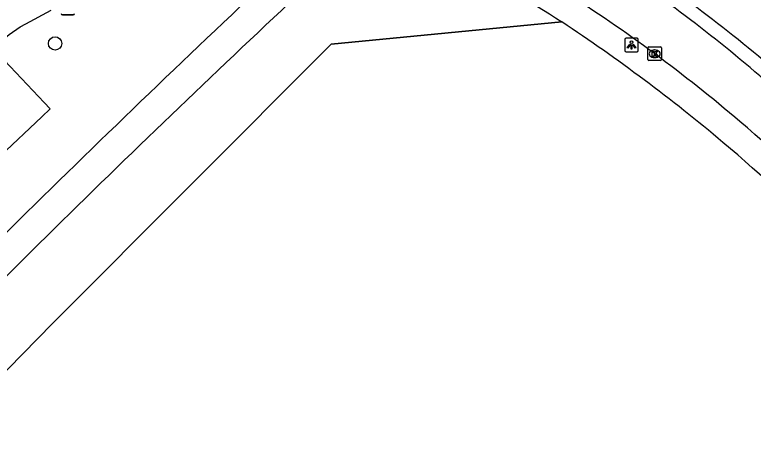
# Model space of a CAD drawing. Extents: x 158797 to 159887, y 384318 to 385255.
# Drawn here: x 159232.9 to 159287.1, y 385178.4 to 385209.6 of the extents above; entities that cross this region are included whole.
import ezdxf

# ---------------------------------------------------------------- set-up
doc = ezdxf.new("R2010")
doc.units = 0
for name, color, linetype in [('IMGEO_Afsluitpaal', 7, 'Continuous'), ('IMGEO_Berm_groen', 7, 'Continuous'), ('IMGEO_Boom', 7, 'Continuous'), ('IMGEO_Fietspad_gesloten', 7, 'Continuous'), ('IMGEO_Hek', 7, 'Continuous'), ('IMGEO_Kolk', 7, 'Continuous'), ('IMGEO_Lichtpunt', 7, 'Continuous'), ('IMGEO_Parkeervlak_open', 7, 'Continuous'), ('IMGEO_Rijbaan_lokaal_gesloten', 7, 'Continuous'), ('IMGEO_Rijbaan_lokaal_open', 7, 'Continuous'), ('IMGEO_Voetpad_open', 7, 'Continuous')]:
    doc.layers.add(name, color=color, linetype=linetype)

msp = doc.modelspace()

# ---------------------------------------------------------------- linework, layer by layer
at = {"layer": 'IMGEO_Afsluitpaal'}
for p, q in [((159237.23, 385209.616), (159236.44, 385209.616)), ((159236.44, 385209.616), (159237.23, 385209.616))]:
    msp.add_line(p, q, dxfattribs=at)
for centre, start, end in [((159236.44, 385209.716), 180, 270), ((159236.44, 385209.716), 180, 270), ((159237.23, 385209.716), 270, 0), ((159237.23, 385209.716), 270, 0)]:
    msp.add_arc(centre, 0.1, start, end, dxfattribs=at)
at = {"layer": 'IMGEO_Berm_groen'}
msp.add_lwpolyline([(159273.06, 385209.092), (159256.152, 385207.464), (159235.717, 385186.968), (159227.01, 385178.109), (159209.26, 385158.099), (159192.739, 385136.789), (159187.72, 385129.9)], dxfattribs=at)
at = {"layer": 'IMGEO_Boom'}
msp.add_circle((159235.896, 385207.514), 0.489, dxfattribs=at)
at = {"layer": 'IMGEO_Fietspad_gesloten'}
for centre, radius, start, end in [((159223.251, 385130.963), 98.178, 48.5151, 57.25167), ((159211.783, 385114.7), 114.502, 49.51282, 57.53696), ((159176.864, 385073.329), 168.639, 41.77551, 49.61605)]:
    msp.add_arc(centre, radius, start, end, dxfattribs=at)
at = {"layer": 'IMGEO_Hek'}
for points in [[(159235.717, 385186.968), (159256.152, 385207.464), (159273.06, 385209.092)], [(159153.359, 384941.51), (159150.399, 384957.609), (159141, 384963.539), (159137.019, 384980.94), (159133.839, 384985.25), (159147.589, 384997.369), (159157.45, 385008.13), (159161.829, 385013.789), (159170.019, 385025.489), (159207.92, 385081.38), (159212.01, 385087.95), (159216.48, 385096.14), (159221.549, 385107.19), (159187.72, 385129.9), (159192.739, 385136.789), (159209.26, 385158.099), (159227.01, 385178.109), (159235.717, 385186.968)]]:
    msp.add_lwpolyline(points, dxfattribs=at)
at = {"layer": 'IMGEO_Kolk'}
for p, q in [((159279.377, 385206.328), (159279.377, 385207.18)), ((159279.452, 385207.254), (159280.304, 385207.254)), ((159279.865, 385207.034), (159279.89, 385207.034)), ((159280.378, 385207.18), (159280.378, 385206.328)), ((159279.888, 385206.474), (159279.863, 385206.474)), ((159280.304, 385206.254), (159279.452, 385206.254))]:
    msp.add_line(p, q, dxfattribs=at)
for points in [[(159279.377, 385206.328), (159279.377, 385207.18)], [(159279.452, 385207.254), (159280.304, 385207.254)], [(159279.698, 385206.954), (159279.821, 385206.954), (159279.821, 385206.803), (159279.951, 385206.954), (159280.115, 385206.954), (159279.969, 385206.803), (159280.122, 385206.554), (159279.97, 385206.554), (159279.885, 385206.718), (159279.821, 385206.651), (159279.821, 385206.554), (159279.698, 385206.554), (159279.698, 385206.954)], [(159280.378, 385207.18), (159280.378, 385206.328)], [(159280.304, 385206.254), (159279.452, 385206.254)]]:
    msp.add_lwpolyline(points, dxfattribs=at)
for centre, start, end in [((159279.454, 385207.178), 91.552, 178.448), ((159279.454, 385207.178), 91.552, 178.448), ((159280.302, 385207.178), 1.552, 88.448), ((159280.302, 385207.178), 1.552, 88.448), ((159279.454, 385206.33), 181.552, 268.448), ((159279.454, 385206.33), 181.552, 268.448), ((159280.302, 385206.33), 271.552, 358.448), ((159280.302, 385206.33), 271.552, 358.448)]:
    msp.add_arc(centre, 0.0765, start, end, dxfattribs=at)
for centre, major_axis, ratio, start_param, end_param in [((159279.864, 385206.754), (-0.387, 0.002), 0.722429, 4.712389, 7.853982), ((159279.889, 385206.754), (-0.39, 0.002), 0.717154, 1.570796, 4.712389)]:
    msp.add_ellipse(centre, major_axis=major_axis, ratio=ratio, start_param=start_param, end_param=end_param, dxfattribs=at)
at = {"layer": 'IMGEO_Lichtpunt'}
for p, q in [((159277.679, 385207.801), (159277.679, 385206.994)), ((159277.679, 385207.801), (159277.679, 385206.994)), ((159278.581, 385207.896), (159277.773, 385207.896)), ((159278.581, 385207.896), (159277.773, 385207.896)), ((159278.675, 385206.994), (159278.675, 385207.801)), ((159278.675, 385206.994), (159278.675, 385207.801)), ((159277.773, 385206.9), (159278.581, 385206.9)), ((159277.773, 385206.9), (159278.581, 385206.9))]:
    msp.add_line(p, q, dxfattribs=at)
for points in [[(159278.053, 385207.465), (159278.092, 385207.437), (159277.904, 385207.175), (159277.866, 385207.202), (159278.053, 385207.465)], [(159278.155, 385207.417), (159278.202, 385207.417), (159278.202, 385207.095), (159278.155, 385207.095), (159278.155, 385207.417)], [(159278.265, 385207.437), (159278.303, 385207.464), (159278.49, 385207.202), (159278.451, 385207.174), (159278.265, 385207.437)]]:
    msp.add_lwpolyline(points, dxfattribs=at)
msp.add_circle((159278.178, 385207.599), 0.0994, dxfattribs=at)
for centre, start, end in [((159277.773, 385207.801), 90, 180), ((159277.773, 385207.801), 90, 180), ((159278.581, 385207.801), 0, 90), ((159278.581, 385207.801), 0, 90), ((159277.773, 385206.994), 180, 270), ((159277.773, 385206.994), 180, 270), ((159278.581, 385206.994), 270, 0), ((159278.581, 385206.994), 270, 360)]:
    msp.add_arc(centre, 0.0946, start, end, dxfattribs=at)
at = {"layer": 'IMGEO_Parkeervlak_open'}
msp.add_lwpolyline([(159231.2, 385207.286), (159231.33, 385207.151), (159235.102, 385203.193), (159235.547, 385202.725), (159234.932, 385202.142), (159231.861, 385199.238), (159227.608, 385203.704)], dxfattribs=at)
at = {"layer": 'IMGEO_Rijbaan_lokaal_gesloten'}
msp.add_lwpolyline([(159231.551, 385207.637), (159231.689, 385207.489), (159231.758, 385207.553), (159232.538, 385208.176), (159233.347, 385208.724), (159233.756, 385208.961), (159235.607, 385209.959)], dxfattribs=at)
at = {"layer": 'IMGEO_Rijbaan_lokaal_open'}
msp.add_arc((159214.181, 385118.243), 114.789, 49.35353, 57.03045, dxfattribs=at)
at = {"layer": 'IMGEO_Voetpad_open'}
msp.add_lwpolyline([(159266.684, 385213.057), (159272.161, 385209.682), (159272.611, 385209.388), (159273.06, 385209.092)], dxfattribs=at)
for centre, radius, start, end in [((159910.215, 384509.166), 963.344, 132.660014, 135.841756), ((159927.168, 384491.193), 985.784, 132.725424, 135.687678), ((159201.148, 385100.512), 130.234, 49.98614, 56.48367), ((159179.622, 385076.448), 162.508, 41.61281, 49.62851)]:
    msp.add_arc(centre, radius, start, end, dxfattribs=at)

doc.saveas('drawing.dxf')
